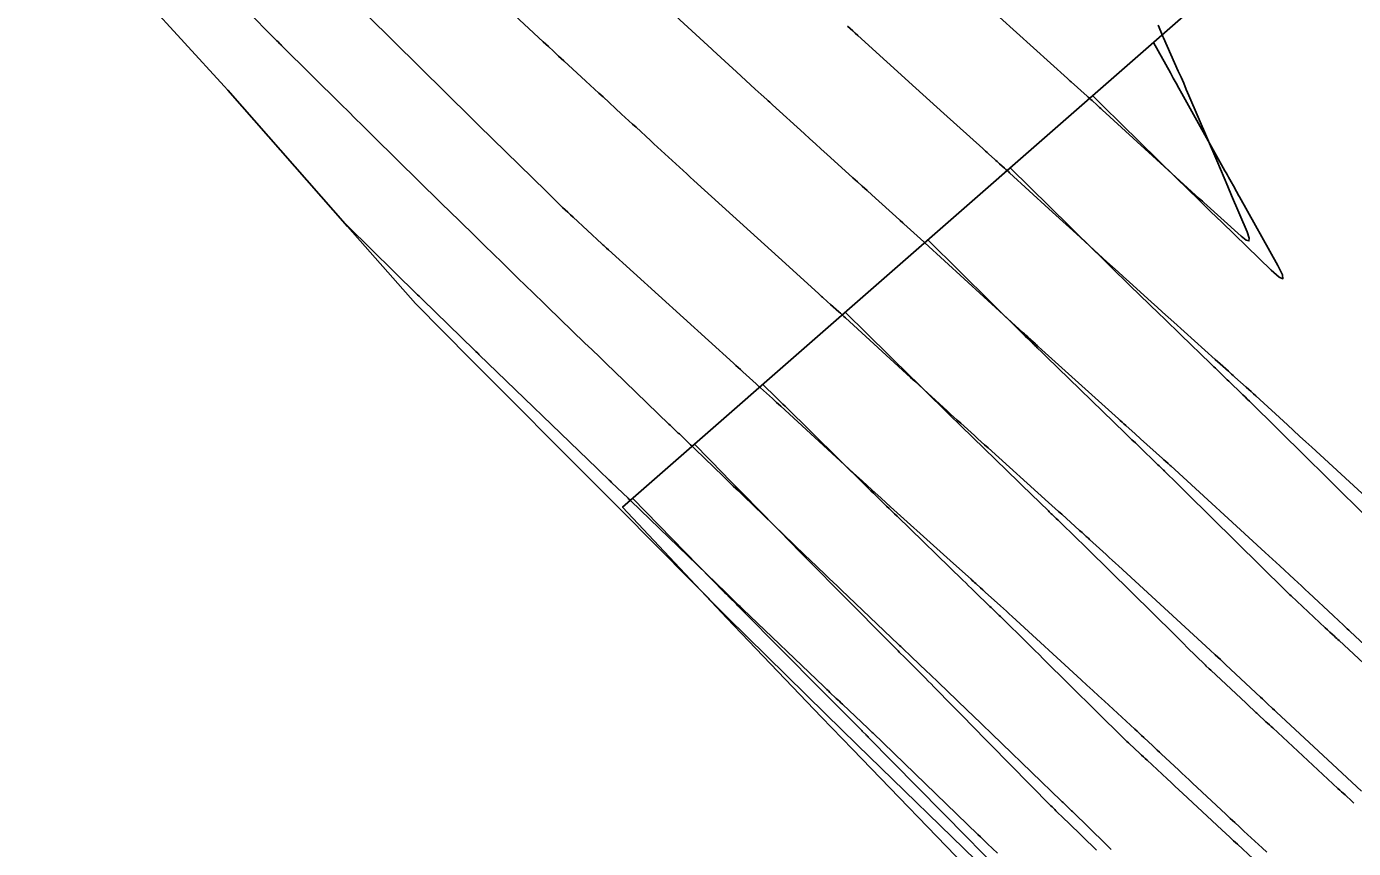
# Model space of a CAD drawing. Extents: x 954385 to 988206, y 1868364 to 1924553.
# Drawn here: x 955331.12 to 955379.55, y 1923337.66 to 1923367.67 of the extents above; entities that cross this region are included whole.
import ezdxf

# ---------------------------------------------------------------- set-up
doc = ezdxf.new("R2010")
doc.units = 0
for name, color, linetype in [('1', 7, 'Continuous'), ('Default', 7, 'Continuous'), ('Ex_Major Contours', 7, 'Continuous'), ('Ex_Minor Contours', 7, 'Continuous'), ('Perimeter', 7, 'Continuous')]:
    doc.layers.add(name, color=color, linetype=linetype)

msp = doc.modelspace()

# ---------------------------------------------------------------- linework, layer by layer
at = {"layer": '1'}
for points in [[(955365.706, 1923336.689), (955361.259, 1923341.287), (955360.132, 1923342.45), (955356.674, 1923346.068), (955352.874, 1923350.126), (955426.056, 1923414.21), (955430.795, 1923411.699), (955435.492, 1923409.848), (955436.928, 1923409.181), (955442.352, 1923406.341), (955442.526, 1923406.226), (955444.325, 1923405.052), (955447.683, 1923402.905), (955453.109, 1923400.305), (955453.505, 1923400.232), (955460.769, 1923398.966)], [(955372.247, 1923367.091), (955372.867, 1923365.974), (955372.971, 1923365.787), (955373.074, 1923365.601), (955373.178, 1923365.415), (955373.282, 1923365.229), (955374.856, 1923362.406), (955374.9, 1923362.326), (955374.944, 1923362.246), (955374.989, 1923362.167), (955375.033, 1923362.087), (955375.21, 1923361.768), (955375.254, 1923361.688), (955375.299, 1923361.609), (955375.343, 1923361.529), (955375.388, 1923361.449), (955376.781, 1923358.95), (955376.952, 1923358.606), (955376.97, 1923358.462), (955376.835, 1923358.516), (955376.547, 1923358.77), (955374.75, 1923360.512), (955374.329, 1923360.921), (955373.909, 1923361.33), (955373.49, 1923361.74), (955373.072, 1923362.151), (955370.401, 1923364.777), (955370.326, 1923364.851), (955370.251, 1923364.925), (955370.026, 1923365.146)], [(955367.017, 1923362.511), (955368.465, 1923361.085), (955368.706, 1923360.847), (955368.948, 1923360.61), (955369.189, 1923360.372), (955369.431, 1923360.135), (955370.433, 1923359.149), (955370.673, 1923358.913), (955370.914, 1923358.678), (955371.155, 1923358.443), (955371.397, 1923358.208), (955372.448, 1923357.189), (955372.647, 1923356.996), (955372.847, 1923356.802), (955373.047, 1923356.608), (955373.247, 1923356.414), (955374.322, 1923355.37), (955374.384, 1923355.31), (955374.445, 1923355.251), (955374.506, 1923355.191), (955374.568, 1923355.132), (955374.814, 1923354.895), (955374.875, 1923354.836), (955374.937, 1923354.776), (955374.998, 1923354.717), (955375.06, 1923354.658), (955375.427, 1923354.304), (955375.509, 1923354.225), (955375.59, 1923354.146), (955375.671, 1923354.067), (955375.752, 1923353.987), (955377.833, 1923351.933), (955378.056, 1923351.713), (955378.279, 1923351.493), (955378.502, 1923351.273), (955378.724, 1923351.053), (955380.045, 1923349.748)], [(955381.154, 1923343.274), (955379.021, 1923345.251), (955378.979, 1923345.29), (955378.937, 1923345.329), (955378.895, 1923345.368), (955378.853, 1923345.407), (955378.686, 1923345.563), (955378.602, 1923345.641), (955378.518, 1923345.719), (955377.269, 1923346.884), (955377.224, 1923346.926), (955377.133, 1923347.012), (955377.116, 1923347.027), (955377.1, 1923347.043), (955377.084, 1923347.059), (955377.068, 1923347.074), (955373.457, 1923350.642), (955373.373, 1923350.726), (955373.288, 1923350.809), (955373.204, 1923350.892), (955373.12, 1923350.976), (955372.654, 1923351.435), (955372.634, 1923351.455), (955372.613, 1923351.475), (955372.593, 1923351.495), (955372.572, 1923351.515), (955372.449, 1923351.633), (955372.408, 1923351.673), (955371.71, 1923352.346), (955371.587, 1923352.465), (955371.463, 1923352.584), (955371.34, 1923352.704), (955371.218, 1923352.823), (955368.348, 1923355.609), (955368.262, 1923355.692), (955368.176, 1923355.776), (955368.004, 1923355.942), (955367.961, 1923355.984), (955367.919, 1923356.025), (955367.876, 1923356.067), (955367.833, 1923356.109), (955367.657, 1923356.283), (955367.57, 1923356.368), (955367.482, 1923356.454), (955364.007, 1923359.876)], [(955379.564, 1923339.317), (955379.499, 1923339.376), (955379.239, 1923339.614), (955379.174, 1923339.674), (955379.109, 1923339.733), (955379.045, 1923339.793), (955378.98, 1923339.853), (955376.599, 1923342.06), (955376.537, 1923342.117), (955376.476, 1923342.174), (955376.414, 1923342.231), (955376.352, 1923342.288), (955376.054, 1923342.565), (955376.019, 1923342.598), (955375.984, 1923342.631), (955375.948, 1923342.664), (955375.913, 1923342.697), (955375.736, 1923342.862), (955375.666, 1923342.928), (955375.63, 1923342.961), (955374.335, 1923344.169), (955374.285, 1923344.216), (955374.163, 1923344.331), (955374.143, 1923344.349), (955374.132, 1923344.36), (955373.469, 1923345.016), (955373.357, 1923345.127), (955373.245, 1923345.237), (955373.133, 1923345.348), (955373.021, 1923345.458), (955369.851, 1923348.591), (955369.743, 1923348.698), (955369.635, 1923348.803), (955369.527, 1923348.909), (955369.418, 1923349.014), (955368.837, 1923349.575), (955368.766, 1923349.644), (955368.695, 1923349.712), (955368.553, 1923349.849), (955368.517, 1923349.883), (955368.482, 1923349.918), (955368.446, 1923349.952), (955368.411, 1923349.986), (955367.785, 1923350.595), (955367.669, 1923350.708), (955367.553, 1923350.821), (955367.436, 1923350.934), (955367.32, 1923351.047), (955365.23, 1923353.076), (955365.077, 1923353.225), (955364.924, 1923353.374), (955364.772, 1923353.524), (955364.62, 1923353.673), (955364.012, 1923354.272), (955363.86, 1923354.422), (955363.708, 1923354.572), (955363.556, 1923354.722), (955363.404, 1923354.872), (955360.998, 1923357.241)], [(955375.883, 1923337.287), (955375.314, 1923337.814), (955375.172, 1923337.945), (955375.03, 1923338.077), (955374.888, 1923338.209), (955374.746, 1923338.341), (955373.318, 1923339.666), (955373.174, 1923339.8), (955373.03, 1923339.934), (955372.887, 1923340.068), (955372.743, 1923340.202), (955372.016, 1923340.88), (955371.949, 1923340.943), (955371.882, 1923341.006), (955371.814, 1923341.069), (955371.747, 1923341.132), (955371.355, 1923341.498), (955371.33, 1923341.521), (955371.279, 1923341.569), (955371.207, 1923341.636), (955371.193, 1923341.649), (955371.179, 1923341.663), (955371.166, 1923341.676), (955371.152, 1923341.689), (955368.227, 1923344.582), (955368.07, 1923344.737), (955367.914, 1923344.892), (955367.757, 1923345.047), (955367.6, 1923345.203), (955366.734, 1923346.059), (955366.696, 1923346.096), (955366.659, 1923346.132), (955366.621, 1923346.169), (955366.583, 1923346.206), (955366.394, 1923346.388), (955366.318, 1923346.461), (955366.28, 1923346.498), (955365.714, 1923347.045), (955365.607, 1923347.148), (955365.5, 1923347.251), (955365.394, 1923347.355), (955365.287, 1923347.458), (955362.891, 1923349.788), (955362.794, 1923349.881), (955362.698, 1923349.975), (955362.602, 1923350.068), (955362.506, 1923350.162), (955362.121, 1923350.535), (955362.025, 1923350.629), (955361.929, 1923350.722), (955361.834, 1923350.816), (955361.738, 1923350.91), (955358.802, 1923353.804), (955358.721, 1923353.884), (955358.64, 1923353.965), (955358.558, 1923354.045), (955358.477, 1923354.125), (955357.989, 1923354.606)], [(955355.494, 1923352.421), (955356.553, 1923351.339), (955356.729, 1923351.159), (955356.906, 1923350.979), (955357.082, 1923350.798), (955357.259, 1923350.618), (955359.091, 1923348.747), (955359.232, 1923348.603), (955359.374, 1923348.459), (955359.515, 1923348.316), (955359.657, 1923348.172), (955360.226, 1923347.599), (955360.368, 1923347.456), (955360.51, 1923347.312), (955360.652, 1923347.169), (955360.794, 1923347.026), (955362.807, 1923344.997), (955362.848, 1923344.956), (955362.889, 1923344.915), (955362.929, 1923344.874), (955362.97, 1923344.833), (955363.175, 1923344.629), (955363.297, 1923344.506), (955363.826, 1923343.977), (955363.927, 1923343.875), (955364.029, 1923343.773), (955364.13, 1923343.67), (955364.231, 1923343.568), (955364.94, 1923342.846), (955365.092, 1923342.691), (955365.244, 1923342.537), (955365.396, 1923342.382), (955365.547, 1923342.228), (955368.489, 1923339.235), (955368.503, 1923339.221), (955368.545, 1923339.181), (955368.643, 1923339.084), (955368.689, 1923339.039), (955368.992, 1923338.745), (955369.134, 1923338.606), (955370.166, 1923337.603)], [(955366.245, 1923337.242), (955365.778, 1923337.717), (955365.612, 1923337.886), (955365.445, 1923338.056), (955361.835, 1923341.73), (955361.816, 1923341.75), (955361.796, 1923341.77), (955361.776, 1923341.789), (955361.757, 1923341.809), (955361.619, 1923341.948), (955361.599, 1923341.967), (955360.765, 1923342.803), (955360.709, 1923342.859), (955360.652, 1923342.916), (955360.596, 1923342.972), (955360.54, 1923343.029), (955360.259, 1923343.311), (955360.147, 1923343.425), (955360.091, 1923343.481), (955357.232, 1923346.365), (955357.179, 1923346.417), (955357.127, 1923346.47), (955357.075, 1923346.523), (955357.024, 1923346.576), (955356.764, 1923346.841), (955356.661, 1923346.946), (955356.609, 1923346.999), (955353.237, 1923350.445)]]:
    msp.add_lwpolyline(points, dxfattribs=at)
at = {"layer": 'Default'}
msp.add_arc((956111.568, 1924014.493), 954.93, 205.346268, 226.414195, dxfattribs=at)
at = {"layer": 'Ex_Major Contours'}
msp.add_lwpolyline([(955376.379, 1923337.525), (955376.213, 1923337.679), (955375.549, 1923338.297), (955375.383, 1923338.451), (955375.217, 1923338.606), (955375.051, 1923338.76), (955374.885, 1923338.915), (955373.674, 1923340.044), (955373.544, 1923340.164), (955373.415, 1923340.285), (955373.286, 1923340.406), (955373.157, 1923340.527), (955372.545, 1923341.102), (955372.464, 1923341.178), (955372.383, 1923341.254), (955372.301, 1923341.33), (955372.22, 1923341.407), (955371.895, 1923341.712), (955371.813, 1923341.788), (955371.732, 1923341.864), (955371.65, 1923341.939), (955371.568, 1923342.015), (955370.455, 1923343.038), (955370.242, 1923343.234), (955370.029, 1923343.43), (955369.816, 1923343.626), (955369.604, 1923343.821), (955367.091, 1923346.135), (955366.985, 1923346.232), (955366.878, 1923346.33), (955366.772, 1923346.426), (955366.665, 1923346.523), (955366.107, 1923347.023), (955366.021, 1923347.1), (955365.935, 1923347.178), (955365.763, 1923347.332), (955365.72, 1923347.371), (955365.677, 1923347.409), (955365.634, 1923347.448), (955365.591, 1923347.487), (955364.948, 1923348.066), (955364.826, 1923348.176), (955364.705, 1923348.286), (955364.583, 1923348.395), (955364.462, 1923348.505), (955362.653, 1923350.139), (955362.311, 1923350.449), (955361.97, 1923350.758), (955361.629, 1923351.069), (955361.289, 1923351.38), (955358.644, 1923353.807), (955358.567, 1923353.877), (955358.49, 1923353.947), (955358.414, 1923354.017), (955358.337, 1923354.087), (955357.904, 1923354.484), (955357.877, 1923354.508), (955357.85, 1923354.532), (955357.742, 1923354.629), (955357.256, 1923355.066), (955357.171, 1923355.142), (955357.085, 1923355.219), (955357, 1923355.297), (955356.915, 1923355.374), (955352.357, 1923359.519), (955352.287, 1923359.583), (955352.188, 1923359.673), (955352.168, 1923359.691), (955352.116, 1923359.739), (955351.063, 1923360.707), (955350.967, 1923360.796), (955350.871, 1923360.886), (955350.776, 1923360.976), (955350.682, 1923361.068), (955350.118, 1923361.617), (955350.079, 1923361.655), (955347.628, 1923364.055), (955347.564, 1923364.119), (955347.456, 1923364.224), (955347.413, 1923364.266), (955347.371, 1923364.308), (955343.564, 1923368.076)], dxfattribs=at)
at = {"layer": 'Ex_Minor Contours'}
for points in [[(955379.842, 1923339.755), (955379.488, 1923340.082), (955379.134, 1923340.409), (955378.781, 1923340.737), (955376.737, 1923342.638), (955376.663, 1923342.707), (955376.59, 1923342.776), (955376.411, 1923342.943), (955376.368, 1923342.982), (955376.326, 1923343.022), (955376.22, 1923343.121), (955376.157, 1923343.181), (955375.069, 1923344.201), (955374.88, 1923344.378), (955374.691, 1923344.554), (955374.501, 1923344.729), (955374.311, 1923344.904), (955370.967, 1923347.979), (955370.856, 1923348.081), (955370.745, 1923348.183), (955370.634, 1923348.285), (955370.523, 1923348.388), (955369.916, 1923348.946), (955369.886, 1923348.974), (955369.856, 1923349.001), (955369.826, 1923349.028), (955369.796, 1923349.056), (955369.644, 1923349.191), (955369.553, 1923349.273), (955368.897, 1923349.861), (955368.778, 1923349.969), (955368.658, 1923350.076), (955368.539, 1923350.183), (955368.42, 1923350.291), (955366.209, 1923352.283), (955366.085, 1923352.396), (955365.96, 1923352.508), (955365.835, 1923352.621), (955365.711, 1923352.733), (955365.212, 1923353.184), (955365.088, 1923353.296), (955364.964, 1923353.409), (955364.84, 1923353.522), (955364.716, 1923353.636), (955364.013, 1923354.28), (955363.854, 1923354.425), (955363.696, 1923354.571), (955363.538, 1923354.716), (955363.379, 1923354.861), (955361.009, 1923357.031), (955360.948, 1923357.087), (955360.886, 1923357.143), (955360.824, 1923357.199), (955360.763, 1923357.254), (955360.464, 1923357.521), (955360.354, 1923357.62), (955360.17, 1923357.785), (955360.134, 1923357.818), (955360.097, 1923357.851), (955360.06, 1923357.884), (955360.024, 1923357.918), (955358.562, 1923359.247), (955358.307, 1923359.479), (955358.051, 1923359.712), (955357.795, 1923359.944), (955357.539, 1923360.177), (955355.477, 1923362.049), (955355.344, 1923362.17), (955355.211, 1923362.291), (955355.078, 1923362.413), (955354.945, 1923362.534), (955354.412, 1923363.024), (955354.28, 1923363.145), (955354.149, 1923363.265), (955354.018, 1923363.386), (955353.887, 1923363.507), (955353.362, 1923363.989), (955353.231, 1923364.11), (955353.1, 1923364.23), (955352.969, 1923364.351), (955352.838, 1923364.472), (955352.158, 1923365.098), (955352.001, 1923365.242), (955351.844, 1923365.387), (955351.687, 1923365.531), (955351.53, 1923365.676), (955350.724, 1923366.421), (955350.537, 1923366.593), (955350.351, 1923366.766), (955350.165, 1923366.939), (955349.979, 1923367.112), (955347.723, 1923369.218)], [(955381.348, 1923343.798), (955379.426, 1923345.583), (955379.373, 1923345.632), (955379.321, 1923345.68), (955379.269, 1923345.729), (955379.217, 1923345.777), (955378.957, 1923346.021), (955378.853, 1923346.118), (955378.801, 1923346.167), (955377.913, 1923346.998), (955377.782, 1923347.121), (955377.65, 1923347.244), (955377.518, 1923347.366), (955377.385, 1923347.488), (955376.854, 1923347.975), (955376.721, 1923348.097), (955376.588, 1923348.219), (955376.456, 1923348.341), (955376.323, 1923348.463), (955372.881, 1923351.625), (955372.856, 1923351.648), (955372.831, 1923351.671), (955372.806, 1923351.693), (955372.781, 1923351.716), (955372.68, 1923351.806), (955372.63, 1923351.851), (955372.58, 1923351.896), (955371.773, 1923352.622), (955371.573, 1923352.802), (955371.238, 1923353.104), (955371.171, 1923353.164), (955371.104, 1923353.224), (955371.037, 1923353.284), (955370.97, 1923353.345), (955368.052, 1923355.975), (955368.005, 1923356.018), (955367.958, 1923356.06), (955367.911, 1923356.103), (955367.864, 1923356.145), (955367.678, 1923356.316), (955367.631, 1923356.359), (955367.584, 1923356.401), (955367.537, 1923356.444), (955367.491, 1923356.487), (955363.903, 1923359.772), (955363.889, 1923359.785), (955363.86, 1923359.811), (955363.138, 1923360.46), (955363.097, 1923360.497), (955363.001, 1923360.584), (955362.973, 1923360.609), (955361.964, 1923361.525), (955361.792, 1923361.681), (955361.619, 1923361.838), (955361.446, 1923361.995), (955361.273, 1923362.151), (955360.33, 1923363.006), (955360.121, 1923363.195), (955359.912, 1923363.385), (955359.703, 1923363.575), (955359.494, 1923363.764), (955358.345, 1923364.807), (955358.292, 1923364.855), (955358.24, 1923364.903), (955358.187, 1923364.951), (955358.135, 1923364.999), (955357.926, 1923365.191), (955357.821, 1923365.287), (955357.716, 1923365.383), (955357.034, 1923366.01), (955356.746, 1923366.274), (955356.169, 1923366.804), (955356.129, 1923366.841), (955353.63, 1923369.142)], [(955372.418, 1923367.723), (955372.514, 1923367.486), (955372.539, 1923367.427), (955372.563, 1923367.368), (955372.589, 1923367.31), (955372.614, 1923367.251), (955373.154, 1923366.04), (955373.252, 1923365.819), (955373.35, 1923365.597), (955373.446, 1923365.375), (955373.542, 1923365.153), (955374.556, 1923362.778), (955374.691, 1923362.46), (955374.827, 1923362.142), (955374.962, 1923361.824), (955375.098, 1923361.506), (955375.666, 1923360.171), (955375.744, 1923359.946), (955375.733, 1923359.845), (955375.634, 1923359.868), (955375.447, 1923360.014), (955374.086, 1923361.239), (955374.03, 1923361.289), (955373.975, 1923361.338), (955373.947, 1923361.363), (955373.92, 1923361.389), (955370.373, 1923364.629), (955370.327, 1923364.671), (955370.281, 1923364.713), (955370.235, 1923364.755), (955370.189, 1923364.797), (955370.006, 1923364.965), (955369.96, 1923365.007), (955369.914, 1923365.048), (955369.868, 1923365.09), (955369.821, 1923365.132), (955369.239, 1923365.652), (955369.207, 1923365.68), (955369.144, 1923365.738), (955369.112, 1923365.766), (955365.388, 1923369.139)], [(955339.07, 1923368.34), (955340.259, 1923367.149), (955340.3, 1923367.107), (955340.356, 1923367.051), (955340.375, 1923367.031), (955340.408, 1923366.998), (955340.427, 1923366.979), (955342.612, 1923364.814), (955342.863, 1923364.565), (955343.115, 1923364.316), (955343.367, 1923364.067), (955343.618, 1923363.817), (955344.787, 1923362.661), (955344.958, 1923362.492), (955345.129, 1923362.323), (955345.3, 1923362.154), (955345.472, 1923361.985), (955346.176, 1923361.295), (955346.339, 1923361.135), (955346.502, 1923360.975), (955346.665, 1923360.815), (955346.829, 1923360.655), (955347.561, 1923359.938), (955347.685, 1923359.816), (955347.809, 1923359.695), (955347.934, 1923359.573), (955348.058, 1923359.452), (955348.556, 1923358.967), (955348.68, 1923358.846), (955348.805, 1923358.725), (955348.929, 1923358.604), (955349.053, 1923358.483), (955349.604, 1923357.946), (955349.738, 1923357.816), (955349.871, 1923357.686), (955350.005, 1923357.557), (955350.139, 1923357.428), (955351.487, 1923356.126), (955351.756, 1923355.866), (955352.025, 1923355.606), (955352.295, 1923355.346), (955352.564, 1923355.086), (955354.565, 1923353.156), (955354.602, 1923353.12), (955354.64, 1923353.083), (955354.678, 1923353.047), (955354.716, 1923353.011), (955354.868, 1923352.865), (955354.906, 1923352.829), (955354.943, 1923352.793), (955354.981, 1923352.757), (955355.019, 1923352.72), (955355.294, 1923352.459), (955355.352, 1923352.403), (955355.41, 1923352.348), (955355.468, 1923352.292), (955355.526, 1923352.236), (955356.538, 1923351.257), (955356.726, 1923351.075), (955356.913, 1923350.894), (955357.101, 1923350.712), (955357.289, 1923350.53), (955359.116, 1923348.763), (955359.26, 1923348.624), (955359.404, 1923348.486), (955359.548, 1923348.348), (955359.692, 1923348.21), (955360.269, 1923347.658), (955360.413, 1923347.521), (955360.558, 1923347.383), (955360.702, 1923347.245), (955360.846, 1923347.107), (955362.944, 1923345.107), (955362.982, 1923345.07), (955363.021, 1923345.034), (955363.059, 1923344.997), (955363.098, 1923344.961), (955363.405, 1923344.669), (955363.978, 1923344.127), (955364.086, 1923344.024), (955364.194, 1923343.921), (955364.301, 1923343.818), (955364.409, 1923343.714), (955365.053, 1923343.093), (955365.196, 1923342.955), (955365.339, 1923342.817), (955365.482, 1923342.679), (955365.625, 1923342.541), (955368.883, 1923339.401), (955368.917, 1923339.368), (955368.951, 1923339.335), (955368.984, 1923339.303), (955369.018, 1923339.27), (955369.187, 1923339.106), (955369.254, 1923339.04), (955369.288, 1923339.007), (955370.506, 1923337.817), (955370.556, 1923337.768), (955370.606, 1923337.72), (955370.656, 1923337.671), (955370.706, 1923337.623)], [(955380.476, 1923350.059), (955378.025, 1923352.308), (955377.804, 1923352.512), (955377.582, 1923352.715), (955377.36, 1923352.919), (955377.139, 1923353.122), (955375.985, 1923354.183), (955375.897, 1923354.263), (955375.809, 1923354.343), (955375.721, 1923354.423), (955375.632, 1923354.502), (955375.22, 1923354.87), (955375.16, 1923354.924), (955375.1, 1923354.978), (955375.04, 1923355.031), (955374.98, 1923355.085), (955374.681, 1923355.355), (955374.501, 1923355.516), (955372.989, 1923356.877), (955372.785, 1923357.061), (955372.581, 1923357.244), (955372.377, 1923357.427), (955372.174, 1923357.611), (955371.36, 1923358.345), (955371.156, 1923358.528), (955370.953, 1923358.712), (955370.75, 1923358.897), (955370.548, 1923359.081), (955369.438, 1923360.096), (955369.185, 1923360.326), (955368.933, 1923360.557), (955368.68, 1923360.788), (955368.428, 1923361.019), (955366.995, 1923362.331), (955366.95, 1923362.372), (955366.905, 1923362.413), (955366.86, 1923362.454), (955366.814, 1923362.494), (955366.633, 1923362.657), (955366.588, 1923362.697), (955366.542, 1923362.738), (955366.497, 1923362.778), (955366.452, 1923362.819), (955366.227, 1923363.021), (955366.174, 1923363.069), (955366.122, 1923363.116), (955366.069, 1923363.164), (955366.017, 1923363.211), (955364.595, 1923364.499), (955364.34, 1923364.73), (955364.086, 1923364.961), (955363.831, 1923365.191), (955363.577, 1923365.422), (955361.459, 1923367.343), (955361.364, 1923367.429), (955361.27, 1923367.515), (955361.175, 1923367.602), (955361.081, 1923367.688)], [(955342.721, 1923360.501), (955342.845, 1923360.378), (955342.846, 1923360.377), (955345.391, 1923357.879), (955345.447, 1923357.824), (955345.517, 1923357.755), (955345.559, 1923357.714), (955347.464, 1923355.859), (955347.518, 1923355.806), (955347.586, 1923355.741), (955347.613, 1923355.714), (955347.627, 1923355.701), (955351.938, 1923351.538), (955352.027, 1923351.452), (955352.115, 1923351.367), (955352.293, 1923351.195), (955352.337, 1923351.153), (955352.382, 1923351.11), (955352.426, 1923351.067), (955352.471, 1923351.025), (955353.071, 1923350.45), (955353.104, 1923350.418), (955353.145, 1923350.379), (955353.17, 1923350.355), (955356.637, 1923347.001), (955356.793, 1923346.849), (955357.053, 1923346.597), (955357.105, 1923346.547), (955357.158, 1923346.497), (955357.21, 1923346.447), (955357.262, 1923346.397), (955360.212, 1923343.578), (955360.27, 1923343.524), (955360.327, 1923343.469), (955360.384, 1923343.415), (955360.441, 1923343.36), (955360.67, 1923343.142), (955360.727, 1923343.088), (955360.784, 1923343.033), (955360.841, 1923342.979), (955360.899, 1923342.924), (955361.837, 1923342.035), (955361.92, 1923341.957), (955361.94, 1923341.937), (955361.961, 1923341.918), (955361.981, 1923341.898), (955362.002, 1923341.878), (955365.839, 1923338.176), (955365.928, 1923338.09), (955366.017, 1923338.004), (955366.106, 1923337.918), (955366.195, 1923337.832), (955366.552, 1923337.488)]]:
    msp.add_lwpolyline(points, dxfattribs=at)
at = {"layer": 'Perimeter'}
msp.add_lwpolyline([(955366.184, 1923336.82), (955361.436, 1923341.447), (955360.274, 1923342.577), (955356.706, 1923346.097), (955352.783, 1923350.047), (955352.027, 1923350.8), (955347.343, 1923355.506), (955345.317, 1923357.558), (955342.835, 1923360.371), (955338.459, 1923365.35), (955338.335, 1923365.496), (955333.99, 1923370.256), (955331.215, 1923373.329), (955330.473, 1923374.156)], dxfattribs=at)

doc.saveas('drawing.dxf')
